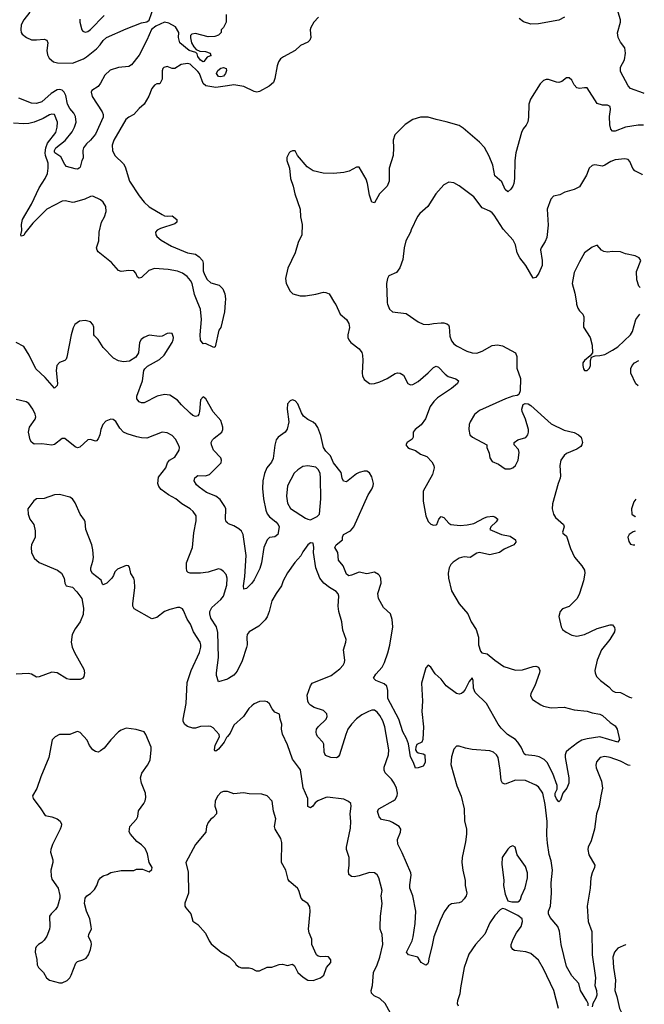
# Model space of a CAD drawing. Header units: inches. Extents: x 1839270 to 1929235, y 762242 to 910350.
# Tile 327 of 362: x 1918378 to 1923257, y 854523 to 862210. Entities that reach past the tile are written whole.
import ezdxf

# ---------------------------------------------------------------- set-up
doc = ezdxf.new("R2010")
doc.units = ezdxf.units.IN
doc.header["$MEASUREMENT"] = 0
for name, color, linetype in [('B9815', 7, 'Continuous'), ('B9816', 7, 'Continuous'), ('B9825', 7, 'Continuous'), ('B9826', 7, 'Continuous')]:
    doc.layers.add(name, color=color, linetype=linetype)

msp = doc.modelspace()

# ---------------------------------------------------------------- linework, layer by layer
at = {"layer": 'B9815', "color": 5}
for points, elevation in [([(1919984.2, 860000), (1919978.3, 859930), (1919950, 859808), (1919934.8, 859785.2), (1919903.6, 859656.4), (1919894, 859650), (1919830, 859682), (1919810, 859679), (1919790, 859709.2), (1919787, 859750), (1919798.2, 859870), (1919791, 859950), (1919770.2, 860000)], 580), ([(1920000, 858282.6), (1919991.8, 858290), (1919986, 858310), (1919988.2, 858390), (1919981, 858410), (1919944.2, 858464.2), (1919908.8, 858488.8), (1919838.1, 858518.1), (1919779.1, 858559.1), (1919757.8, 858577.8), (1919741.1, 858610), (1919745.9, 858634.1), (1919768.8, 858651.2), (1919830, 858648.9), (1919859.6, 858660.4), (1919950.8, 858750), (1919954.8, 858770), (1919948.6, 858790), (1919892.5, 858850), (1919875.5, 858890), (1919874.8, 858910), (1919884.5, 858930), (1919896.9, 858943.1), (1919956, 858990), (1919963.8, 859010), (1919965.3, 859030), (1919950, 859081.3), (1919888.3, 859148.3), (1919831.1, 859250), (1919810, 859264.5), (1919790, 859242), (1919783.5, 859150), (1919778.2, 859130), (1919770, 859118.3), (1919750, 859110.8), (1919730, 859119.4), (1919710, 859137), (1919642.3, 859202.3), (1919610, 859240.4), (1919550, 859278.3), (1919510, 859282.6), (1919451.1, 859271.1), (1919350, 859219.3), (1919330, 859219.8), (1919310, 859227.5), (1919291.9, 859250), (1919294, 859270), (1919338.1, 859390), (1919348.1, 859470), (1919355, 859485), (1919375.3, 859504.7), (1919470, 859557.1), (1919506.5, 859590), (1919569.7, 859690), (1919577.3, 859710), (1919580.5, 859730), (1919570, 859759.3), (1919550, 859763.7), (1919530, 859759.5), (1919490, 859740.5), (1919470, 859736), (1919390, 859746.4), (1919348, 859730), (1919326.8, 859713.2), (1919314.9, 859690), (1919305, 859610), (1919285.5, 859574.5), (1919234.7, 859545.3), (1919190, 859538.5), (1919150, 859546.8), (1919110, 859567.4), (1919030.8, 859650), (1918990, 859714), (1918961, 859741), (1918956.9, 859750), (1918956.8, 859810), (1918949, 859830), (1918930.9, 859850), (1918890, 859861.7), (1918844.8, 859855.2), (1918809.3, 859830.7), (1918795.5, 859804.5), (1918780.3, 859750), (1918745.9, 859574.1), (1918739.6, 859560.4), (1918730.3, 859549.7), (1918690, 859532.8), (1918669.1, 859510), (1918663.5, 859470), (1918674, 859370), (1918670, 859355.1), (1918650, 859332), (1918577.5, 859417.5), (1918505.2, 859485.2), (1918452, 859590), (1918410, 859657.6), (1918349.7, 859689.7)], 620), ([(1920000, 857062.4), (1919930, 857041.2), (1919914.7, 857090), (1919914, 857110), (1919931.4, 857230), (1919924.9, 857424.9), (1919914.5, 857470), (1919870, 857537), (1919862.2, 857570), (1919862.9, 857590), (1919879.6, 857620.4), (1919950, 857682.8), (1919968.9, 857710), (1919995.2, 857795.2), (1919999.8, 857850), (1919990, 857878), (1919970, 857902.9), (1919950, 857917.6), (1919930, 857921.6), (1919850, 857895.8), (1919790, 857887.8), (1919708.5, 857888.5), (1919693.1, 857893.1), (1919684.6, 857904.6), (1919679.8, 857930), (1919682.2, 857970), (1919727.4, 858090), (1919737.4, 858202.6), (1919757.7, 858297.7), (1919755.6, 858335.6), (1919733.3, 858370), (1919709.6, 858390), (1919644, 858430), (1919598.4, 858470), (1919540.4, 858500.4), (1919482.5, 858542.5), (1919465, 858565), (1919457.5, 858590), (1919462.2, 858637.8), (1919518.7, 858710), (1919531.6, 858750), (1919549.4, 858770), (1919590, 858795.5), (1919622.9, 858850), (1919625.1, 858870), (1919619.5, 858890), (1919595.6, 858935.6), (1919570, 858964.5), (1919530, 858984.7), (1919490, 858989.7), (1919370, 858943.6), (1919330, 858944.7), (1919292.3, 858952.3), (1919216.2, 858976.2), (1919189.6, 858989.6), (1919160.1, 859020.1), (1919130, 859074), (1919109.3, 859089.3), (1919090, 859091.8), (1919050, 859076), (1919026.8, 859050), (1919010.7, 859009.3), (1919004, 858970), (1918990, 858938), (1918977.3, 858922.7), (1918970, 858919), (1918930, 858933.2), (1918910, 858929), (1918848.3, 858871.7), (1918830, 858867.3), (1918810, 858876.3), (1918730, 858939.7), (1918710, 858940.5), (1918650, 858894.7), (1918630, 858888.4), (1918550, 858899.1), (1918490, 858897), (1918471.2, 858911.2), (1918460.5, 858930), (1918446, 858990), (1918454, 859030), (1918498, 859090), (1918502.7, 859110), (1918499.3, 859130), (1918479.3, 859170), (1918450, 859212.7), (1918427.2, 859227.2), (1918350, 859245.1)], 640), ([(1920000, 856613.2), (1919994.1, 856605.9), (1919974.6, 856570), (1919930, 856514.7), (1919910, 856499.7), (1919902.5, 856502.5), (1919898.7, 856510), (1919906, 856546), (1919939.6, 856610), (1919935.4, 856630), (1919890, 856682.4), (1919870, 856692.5), (1919850, 856694.2), (1919790, 856691.3), (1919750, 856679.5), (1919730, 856679.5), (1919690, 856692.6), (1919666.9, 856706.9), (1919654.2, 856730), (1919654.6, 856750), (1919678.9, 856870), (1919685.6, 857034.4), (1919718, 857130), (1919782.4, 857270), (1919794, 857310), (1919794, 857330), (1919788, 857350), (1919736.1, 857430), (1919713.1, 857490), (1919686.6, 857530), (1919657.3, 857597.3), (1919650, 857609.3), (1919630, 857619.5), (1919610, 857619.5), (1919550, 857605.1), (1919510, 857589.5), (1919450, 857542), (1919410, 857532.3), (1919272.7, 857610), (1919262.9, 857630), (1919261.6, 857650), (1919276.2, 857776.2), (1919275.1, 857830), (1919269, 857850), (1919245.6, 857885.6), (1919236.4, 857936.4), (1919227.3, 857947.3), (1919210, 857948), (1919141, 857919), (1919121, 857899), (1919111.3, 857870), (1919098, 857850), (1919058, 857810), (1919030, 857799), (1919024.1, 857804.1), (1919013.8, 857833.8), (1918946.8, 857886.8), (1918934, 857910), (1918933.2, 857930), (1918950, 857982), (1918954, 858010), (1918949.6, 858070), (1918940.7, 858110), (1918895.6, 858230), (1918889.4, 858290), (1918883.3, 858303.3), (1918849.7, 858349.7), (1918810, 858439), (1918790, 858469.2), (1918770, 858482.7), (1918690, 858503.7), (1918650, 858500.9), (1918570, 858472.7), (1918510, 858469), (1918487.1, 858452.9), (1918442, 858390), (1918444.7, 858350), (1918456, 858310), (1918487.7, 858267.7), (1918498.5, 858218.5), (1918499.1, 858170), (1918470.6, 858110), (1918466.4, 858090), (1918470.5, 858050.5), (1918490, 858006), (1918530, 857971), (1918672.8, 857912.8), (1918704.7, 857890), (1918726, 857850), (1918731.3, 857810), (1918742, 857790), (1918790, 857778.8), (1918824.1, 857744.1), (1918862, 857690), (1918875.2, 857615.2), (1918872.8, 857567.2), (1918850.5, 857509.5), (1918810, 857455.3), (1918787.7, 857410), (1918780.5, 857350), (1918788.7, 857310), (1918807, 857270), (1918880, 857140), (1918885.2, 857110), (1918878.8, 857081.2), (1918871.2, 857068.8), (1918850, 857058), (1918770, 857058), (1918745, 857065), (1918670, 857109.7), (1918630, 857117), (1918530, 857078.3), (1918510, 857078), (1918470, 857099.6), (1918444.4, 857104.4), (1918350, 857100.3)], 660), ([(1920000, 856183.1), (1919984.7, 856184.7), (1919970, 856185.2), (1919950, 856176), (1919924.9, 856150), (1919904, 856110), (1919901, 856070), (1919916, 856030), (1919916, 856010), (1919890, 855982), (1919870, 855968.7), (1919850, 855942), (1919837.3, 855910), (1919833, 855867), (1919751, 855770), (1919676, 855630), (1919693.7, 855553.7), (1919697.3, 855390), (1919668.9, 855311.1), (1919668.9, 855290), (1919675.6, 855275.6), (1919714, 855230), (1919731.3, 855171.3), (1919770, 855144.7), (1919830, 855078), (1919857.3, 855017.3), (1919874.8, 854994.8), (1919951, 854930), (1920000, 854901.6)], 680)]:
    msp.add_lwpolyline(points, dxfattribs=dict(at, elevation=elevation))
at = {"layer": 'B9815', "color": 5, "elevation": 680}
msp.add_lwpolyline([(1919210, 856679), (1919170, 856664), (1919150, 856649), (1919090, 856587), (1919036.7, 856523.3), (1919010, 856500.9), (1918990, 856492.3), (1918970, 856496), (1918950, 856509.2), (1918923.9, 856543.9), (1918904.1, 856584.1), (1918850, 856644), (1918838, 856650), (1918827.9, 856652.1), (1918770, 856629.2), (1918690, 856628), (1918654, 856610), (1918632.7, 856587.3), (1918604.4, 856450), (1918542.2, 856297.8), (1918511.9, 856208.1), (1918478.8, 856150), (1918482.8, 856130), (1918542.8, 856050), (1918576, 855996), (1918630, 855985.5), (1918671.3, 855970), (1918692.8, 855952.8), (1918704, 855930), (1918702.8, 855910), (1918694.8, 855890), (1918633, 855770), (1918620.5, 855730), (1918619.3, 855710), (1918635.5, 855650), (1918636.3, 855630), (1918621.3, 855570), (1918622.5, 855522.5), (1918630, 855498.8), (1918677.3, 855430), (1918691.1, 855371.1), (1918691.3, 855350), (1918673.2, 855286.8), (1918657.5, 855262.5), (1918622.8, 855230), (1918611, 855210), (1918613.4, 855130), (1918610.5, 855110), (1918590, 855055.3), (1918570, 855024), (1918550, 855005.2), (1918524.7, 854990), (1918507.5, 854972.5), (1918501.4, 854958.6), (1918498.8, 854930), (1918512.3, 854872.3), (1918515.5, 854830), (1918524.9, 854810), (1918562.8, 854770), (1918586.8, 854730), (1918611.3, 854710), (1918690, 854690.5), (1918710, 854690.6), (1918750, 854707.3), (1918769.6, 854730.4), (1918779.5, 854750), (1918815.9, 854844.1), (1918830, 854857.3), (1918871.5, 854868.5), (1918898.3, 854881.7), (1918916, 854910), (1918932, 854950), (1918938.4, 854990), (1918935.6, 855010), (1918916, 855050), (1918917.2, 855070), (1918939, 855110), (1918937.2, 855130), (1918925.2, 855190), (1918899, 855250), (1918884, 855310), (1918889, 855350), (1918902, 855370), (1918930, 855386.8), (1918961.7, 855418.3), (1918980.9, 855450), (1918994, 855490), (1919009.5, 855510.5), (1919030, 855524.7), (1919064.7, 855535.3), (1919090, 855551), (1919170, 855566.8), (1919270, 855566), (1919290, 855578), (1919336.9, 855576.9), (1919390, 855558), (1919410, 855574), (1919414, 855590), (1919388.9, 855628.9), (1919377.2, 855697.2), (1919358, 855738), (1919330, 855768.7), (1919292.5, 855792.5), (1919244, 855850), (1919234, 855870), (1919239, 855910), (1919291.5, 855968.5), (1919300.9, 855990), (1919306.2, 856033.8), (1919347.3, 856090), (1919356.9, 856110), (1919362, 856138), (1919359.6, 856170), (1919329.7, 856249.7), (1919322.4, 856290), (1919332.9, 856327.1), (1919376, 856390), (1919396, 856430), (1919405.2, 856510), (1919405.2, 856530), (1919364, 856630), (1919350, 856648.7), (1919289, 856669)], close=True, dxfattribs=at)
at = {"layer": 'B9816', "color": 5}
for points, elevation in [([(1918456.9, 862270), (1918410.1, 862209.9), (1918390.2, 862170), (1918385.5, 862130), (1918389.3, 862110), (1918397.7, 862097.7), (1918431.2, 862071.2), (1918470, 862054.2), (1918508.1, 862051.9), (1918570, 862057.1), (1918590.4, 862050.4), (1918598.4, 862030), (1918590.2, 861970), (1918595.3, 861935.3), (1918608.8, 861908.8), (1918641.8, 861881.8), (1918672.5, 861872.5), (1918790, 861870.8), (1918875.8, 861904.2), (1918899.8, 861920.2), (1918977.1, 861982.9), (1919006.8, 862013.2), (1919030, 862047.7), (1919057.2, 862070), (1919210, 862138.7), (1919330, 862187), (1919370, 862194.6), (1919390, 862207), (1919424.8, 862310)], 560), ([(1919991.3, 862250), (1919990.8, 862190), (1919970, 862148), (1919952, 862130), (1919950.9, 862109.1), (1919930, 862088.7), (1919902, 862078), (1919850, 862076), (1919750, 862102), (1919722, 862098), (1919712.7, 862087.3), (1919712, 862068), (1919720.7, 862030), (1919738.7, 861998.7), (1919757.3, 861977.3), (1919785.5, 861965.5), (1919830, 861963), (1919864.7, 861950), (1919871, 861931), (1919874, 861930), (1919843, 861917), (1919817.3, 861882.7), (1919810, 861881.2), (1919790, 861894.5), (1919770, 861923.7), (1919763.3, 861943.3), (1919753.2, 861953.2), (1919702, 861970), (1919630, 862028.4), (1919619.2, 862070), (1919621.1, 862110), (1919594.9, 862154.9), (1919544.2, 862184.2), (1919510, 862190.9), (1919440.9, 862159.1), (1919406.4, 862133.6), (1919370, 862049.7), (1919310, 861933.3), (1919250, 861857.7), (1919230, 861845.2), (1919150, 861835.8), (1919085, 861815), (1919041.8, 861778.2), (1919010, 861715.1), (1918991, 861689), (1918941.6, 861658.4), (1918935.8, 861644.2), (1918942.8, 861610), (1919021, 861490), (1919029.2, 861470), (1919029.2, 861450), (1918970, 861316.9), (1918931.5, 861270), (1918898.6, 861241.4), (1918877.4, 861210), (1918870.2, 861190), (1918872.7, 861130), (1918863.1, 861110), (1918850, 861059), (1918842.8, 861050), (1918830, 861043.6), (1918810, 861045.1), (1918744.5, 861064.5), (1918730, 861079), (1918698.7, 861138.7), (1918651.3, 861170), (1918650, 861175.3), (1918648.9, 861190), (1918660.3, 861210), (1918733.8, 861266.2), (1918786.6, 861333.4), (1918806.9, 861370), (1918819.9, 861410), (1918814.4, 861454.4), (1918800.9, 861480.9), (1918770, 861518), (1918751.7, 861550), (1918737.8, 861617.8), (1918724.9, 861644.9), (1918710, 861659.8), (1918690, 861665), (1918670, 861663), (1918624.9, 861635.1), (1918550, 861569.9), (1918510, 861555.5), (1918470, 861559.4), (1918370, 861597.4)], 560), ([(1918846.6, 862213.4), (1918847.6, 862190), (1918863.1, 862130), (1918870, 862120.5), (1918890, 862112.7), (1918910, 862118.7), (1918930, 862133.7), (1919037.6, 862242.4)], 580), ([(1920000, 861695), (1919910, 861681.9), (1919833.1, 861693.1), (1919811.7, 861711.7), (1919782.1, 861790), (1919770, 861805.4), (1919710, 861862.9), (1919690, 861869.4), (1919639.9, 861860.1), (1919590, 861828.4), (1919570, 861829.7), (1919530, 861845.6), (1919504.2, 861835.8), (1919497.3, 861830), (1919490.7, 861810), (1919490, 861746), (1919472, 861710), (1919450, 861708.7), (1919430, 861699), (1919410, 861674), (1919386.2, 861613.8), (1919350.4, 861550), (1919310, 861515.8), (1919270, 861471.1), (1919230, 861449.7), (1919207.6, 861430), (1919112.3, 861270), (1919101.2, 861230), (1919102.8, 861190), (1919121.8, 861150), (1919190, 861085.5), (1919201.2, 861061.2), (1919234.5, 860950), (1919310, 860833.8), (1919350, 860784.7), (1919390, 860750.2), (1919490, 860688.7), (1919510, 860678.7), (1919530, 860675.3), (1919570, 860678.4), (1919604.4, 860650), (1919606.4, 860630), (1919590, 860617.4), (1919479.1, 860580.9), (1919452.2, 860567.8), (1919439.6, 860550), (1919440.8, 860530), (1919450, 860517), (1919482.7, 860490), (1919562.8, 860442.8), (1919689.9, 860390.1), (1919750, 860378.3), (1919779.7, 860359.7), (1919806.5, 860330), (1919811.4, 860310), (1919811.5, 860250), (1919820.7, 860220.7), (1919842.2, 860182.2), (1919870, 860156.5), (1919937.4, 860137.4), (1919964, 860110), (1919979.1, 860070), (1919986.8, 860030), (1919984.2, 860000)], 580), ([(1919770.2, 860000), (1919743.8, 860063.8), (1919725.9, 860150), (1919713.3, 860173.3), (1919684.9, 860204.9), (1919650, 860231.1), (1919610, 860247), (1919539, 860259), (1919430, 860266.4), (1919386.9, 860253.1), (1919330, 860197.4), (1919310, 860191.2), (1919299.1, 860199.1), (1919286, 860230), (1919270, 860250.6), (1919230, 860251.8), (1919170, 860243.9), (1919150, 860251.2), (1919095.2, 860315.2), (1918990, 860398.7), (1918982.3, 860410), (1918979.1, 860430), (1918996.6, 860483.4), (1918998.1, 860550), (1919018.2, 860630), (1919040.5, 860670), (1919052.3, 860712.3), (1919050, 860750.9), (1919030, 860784.7), (1919010, 860803.8), (1918948.5, 860831.5), (1918930, 860829.8), (1918887.7, 860810), (1918805.4, 860785.4), (1918790, 860783.5), (1918736, 860796), (1918710, 860792.9), (1918590, 860729.8), (1918479.4, 860620.6), (1918417.7, 860542.3), (1918410, 860525.6), (1918390, 860521.2), (1918387.3, 860530), (1918394.7, 860565.3), (1918390.8, 860610.8), (1918398.6, 860650), (1918471, 860770), (1918530, 860898.3), (1918576.3, 860970), (1918594.2, 861010), (1918600.9, 861050), (1918601.1, 861090), (1918580.3, 861150), (1918577.6, 861170), (1918581.8, 861210), (1918595.1, 861244.9), (1918660.3, 861330), (1918670.9, 861370), (1918672.6, 861410), (1918650, 861469.3), (1918630, 861473.6), (1918610, 861467.6), (1918562, 861438), (1918490, 861410.8), (1918450, 861400.9), (1918410, 861397.6), (1918330, 861402.6)], 580)]:
    msp.add_lwpolyline(points, dxfattribs=dict(at, elevation=elevation))
at = {"layer": 'B9816', "color": 5, "elevation": 560}
msp.add_lwpolyline([(1919950, 861763.1), (1919930, 861766.6), (1919915.6, 861790), (1919926.2, 861813.8), (1919950, 861832), (1919970, 861837.6), (1919991.3, 861830), (1919994.4, 861814.4), (1919986.4, 861790), (1919970, 861769.7)], close=True, dxfattribs=at)
at = {"layer": 'B9825', "color": 5}
for points, elevation in [([(1920837.9, 860000), (1920846.4, 859986.4), (1920882, 859910), (1920930, 859868.4), (1920950, 859837.3), (1920954.3, 859805.7), (1920940.3, 859750), (1920941.3, 859730), (1920948.5, 859710), (1920964.4, 859690), (1921030, 859640.4), (1921051.3, 859611.3), (1921056.9, 859590), (1921058.5, 859550), (1921052.8, 859450), (1921055.6, 859430), (1921070, 859401.6), (1921110, 859370.4), (1921130, 859366), (1921150, 859368.4), (1921190, 859382.6), (1921249.5, 859410), (1921310, 859448.2), (1921330, 859453), (1921350, 859450.6), (1921375.8, 859435.8), (1921411, 859370), (1921430, 859359.1), (1921450, 859361.6), (1921490, 859385.3), (1921570, 859451.7), (1921610, 859495.8), (1921630, 859504.2), (1921650, 859496.5), (1921702.1, 859442.1), (1921725.3, 859425.3), (1921785.8, 859405.9), (1921805.5, 859390), (1921798.4, 859370), (1921750, 859329.8), (1921641.9, 859258.1), (1921612.9, 859230), (1921585.4, 859190), (1921547.1, 859092.9), (1921513.2, 859046.8), (1921466.7, 859010), (1921450.5, 858990), (1921450.4, 858949.6), (1921444, 858936), (1921404.7, 858910), (1921394.8, 858890), (1921411, 858870), (1921422.8, 858862.8), (1921470, 858846), (1921510, 858818.7), (1921559, 858799), (1921598.5, 858758.5), (1921612.7, 858730), (1921614.4, 858710), (1921601.8, 858658.2), (1921530.4, 858530), (1921528.9, 858510), (1921530.3, 858450), (1921550, 858336), (1921570, 858293.4), (1921590, 858270.4), (1921610, 858264.5), (1921630, 858265.2), (1921637.4, 858270), (1921652.8, 858310), (1921670, 858330.3), (1921690, 858322.7), (1921730, 858278.5), (1921746, 858270), (1921818.2, 858261.8), (1921874.6, 858265.4), (1921924.4, 858275.6), (1922010, 858320.2), (1922030, 858327.6), (1922072.9, 858332.9), (1922088.3, 858328.3), (1922114, 858310), (1922101, 858290), (1922058.8, 858250), (1922051.3, 858230), (1922141, 858190), (1922210, 858176.5), (1922250.4, 858150), (1922253, 858130), (1922238.8, 858110), (1922163.4, 858076.6), (1922126, 858050), (1922050, 858031.8), (1921970, 858049.2), (1921950, 858044), (1921898, 858010), (1921850, 858015.1), (1921830, 858012.3), (1921810, 858005), (1921764.3, 857975.7), (1921744.6, 857955.4), (1921733.2, 857930), (1921725.8, 857890), (1921728.5, 857850), (1921751.8, 857750), (1921810.1, 857650), (1921877.8, 857570), (1921905, 857510), (1921943.8, 857450), (1921962, 857390), (1921961.3, 857330), (1921978.5, 857278.5), (1921987.9, 857267.9), (1922030, 857258.4), (1922090, 857208.8), (1922160.3, 857160.2), (1922250, 857132), (1922304.9, 857135.1), (1922390, 857160.7), (1922410, 857162.8), (1922430, 857154.8), (1922442, 857130), (1922439.3, 857110), (1922402.8, 857010), (1922370.3, 856950), (1922369.1, 856930), (1922383.5, 856903.5), (1922450, 856860.9), (1922471, 856850), (1922530, 856837.4), (1922630, 856843.6), (1922710, 856820.5), (1922810, 856810.4), (1922850, 856797.6), (1922910, 856786.7), (1922930, 856776.4), (1922990, 856724), (1923030, 856697.3), (1923045.5, 856670), (1923063.7, 856590), (1923050.8, 856569.2), (1922910, 856611.2), (1922810, 856596.5), (1922770, 856583.7), (1922736.6, 856563.4), (1922667.2, 856512.8), (1922647, 856493), (1922638.6, 856470), (1922638.8, 856450), (1922667.4, 856290), (1922667.2, 856250), (1922652.4, 856210), (1922620.7, 856170), (1922602.8, 856117.2), (1922590, 856103.6), (1922570, 856126), (1922560.4, 856150), (1922561.5, 856170), (1922577.2, 856202.8), (1922577.4, 856230), (1922543.9, 856323.9), (1922498.9, 856410), (1922474.2, 856434.2), (1922434.8, 856454.8), (1922403.1, 856463.1), (1922330, 856469.9), (1922317.8, 856477.8), (1922295.8, 856530), (1922270, 856569.8), (1922249.9, 856589.9), (1922189.8, 856630), (1922139.5, 856679.5), (1922115.6, 856710), (1922024.1, 856870), (1921937.2, 856957.2), (1921922.2, 856990), (1921919.1, 857050), (1921911.3, 857071.3), (1921890, 857042.9), (1921858.9, 856981.1), (1921841.1, 856958.9), (1921830, 856949.2), (1921810, 856944.5), (1921790, 856949.1), (1921709.6, 857009.6), (1921670, 857060.7), (1921622.9, 857102.9), (1921590, 857154), (1921570, 857169.4), (1921550, 857149.2), (1921516.5, 857030), (1921524.4, 856890), (1921519.5, 856810), (1921531.7, 856688.3), (1921528, 856590), (1921518.8, 856570), (1921481.3, 856550), (1921471.8, 856530), (1921470.4, 856510.4), (1921477.3, 856497.3), (1921490, 856486.8), (1921530, 856479.1), (1921542.8, 856470), (1921546, 856410), (1921530, 856382), (1921490, 856368), (1921470, 856366), (1921455.3, 856410), (1921430, 856455.3), (1921415.4, 856555.4), (1921398.5, 856598.5), (1921369.8, 856650), (1921338.6, 856750), (1921253.1, 856910), (1921253.6, 856973.6), (1921245.8, 857005.8), (1921225.4, 857025.4), (1921159.3, 857050), (1921142, 857070), (1921160.1, 857099.9), (1921210, 857154.8), (1921227, 857190), (1921254.5, 857265.5), (1921270, 857326.8), (1921293.8, 857470), (1921287.1, 857527.1), (1921274, 857570), (1921221, 857621), (1921181.3, 857690), (1921175.1, 857730), (1921200.5, 857810), (1921198.3, 857850), (1921189.7, 857870), (1921179.6, 857879.6), (1921150, 857895.5), (1921090, 857884.5), (1921030, 857895.5), (1920970, 857872), (1920950, 857869), (1920930, 857879.7), (1920905.3, 857945.3), (1920867.2, 857990), (1920864.2, 858050), (1920838.7, 858090), (1920849.7, 858110), (1920898.7, 858150), (1920898.7, 858170), (1920906.3, 858190), (1920961.2, 858218.8), (1920988.9, 858250), (1921100.7, 858499.3), (1921130, 858545.2), (1921140.2, 858570), (1921142.4, 858590), (1921130, 858642), (1921110, 858672.9), (1921090, 858684.2), (1921070, 858686.4), (1921030, 858674.8), (1921010, 858663.5), (1920930, 858603.1), (1920906.6, 858606.6), (1920896.8, 858630), (1920890, 858675.4), (1920830, 858749.8), (1920805.8, 858805.8), (1920770, 858841.8), (1920751.7, 858870), (1920730, 858964.7), (1920706.6, 859026.6), (1920690.7, 859050.7), (1920670, 859067.8), (1920628.8, 859088.8), (1920595.5, 859115.5), (1920579.4, 859139.4), (1920551.3, 859210), (1920530, 859234.5), (1920510, 859240.9), (1920490, 859234.5), (1920470.6, 859210), (1920466.7, 859170), (1920481.3, 859070), (1920467.4, 859012.6), (1920452.7, 858990), (1920397.1, 858950), (1920382.6, 858930), (1920371, 858889), (1920357, 858783), (1920345, 858755), (1920309.3, 858710), (1920290, 858666), (1920277.3, 858610), (1920275.5, 858550), (1920281.2, 858470), (1920300.9, 858380.9), (1920312.3, 858352.3), (1920328.5, 858328.5), (1920379.7, 858290), (1920397.6, 858270), (1920403.8, 858250), (1920393.4, 858190), (1920370, 858172.3), (1920330, 858167.3), (1920310, 858149.3), (1920286, 858090), (1920266.2, 857970), (1920254, 857926), (1920210, 857837.6), (1920190, 857809.6), (1920150, 857769.4), (1920130, 857764), (1920125.7, 857790), (1920137.8, 857862.2), (1920146.5, 858026.5), (1920124.1, 858190), (1920110, 858215.8), (1920090, 858236), (1920050, 858258.3), (1920010, 858273.6), (1920000, 858282.6)], 620), ([(1921249.3, 860000), (1921250.7, 859990), (1921267.7, 859950), (1921290, 859928), (1921397.3, 859917.3), (1921491, 859850), (1921530, 859833), (1921570, 859830.4), (1921610, 859838.4), (1921670, 859842.4), (1921690, 859842.4), (1921715.3, 859835.3), (1921726.6, 859826.6), (1921732.9, 859812.9), (1921738.7, 859738.7), (1921750, 859704), (1921770, 859679.1), (1921790, 859663), (1921870, 859621.3), (1921912, 859610), (1921950, 859607.4), (1921990, 859620.9), (1922070, 859665.5), (1922110, 859671.4), (1922150, 859662.8), (1922250.4, 859610), (1922260.6, 859580.6), (1922262, 859490), (1922289, 859409), (1922288.5, 859311.5), (1922277.1, 859282.9), (1922265.2, 859274.8), (1922229.5, 859269.5), (1922174, 859250), (1921970, 859159.7), (1921931.4, 859128.6), (1921897, 859070), (1921890.3, 859049.7), (1921886, 859010), (1921895.3, 858970), (1921916.4, 858950), (1922026, 858890), (1922028, 858870), (1922045.3, 858825.3), (1922050.5, 858790), (1922070, 858760.5), (1922119.5, 858739.5), (1922170, 858702.8), (1922210, 858704), (1922230, 858710.8), (1922251.6, 858730), (1922272.8, 858770), (1922279.7, 858830), (1922273.6, 858853.6), (1922239.3, 858890), (1922240.9, 858910), (1922269.2, 858930), (1922330.8, 858949.2), (1922347.8, 858970), (1922353.5, 858990), (1922353.1, 859010), (1922329.7, 859090), (1922302.9, 859150), (1922299.5, 859170), (1922310, 859204.7), (1922326.3, 859213.7), (1922350, 859210.5), (1922370, 859197.1), (1922530, 859055.3), (1922630, 859006), (1922710, 858987), (1922742, 858970), (1922764.9, 858950), (1922774.4, 858910), (1922770.4, 858890), (1922761.4, 858878.6), (1922730, 858856.9), (1922650, 858824.2), (1922630, 858807.3), (1922605.7, 858770), (1922597, 858730), (1922603.8, 858650), (1922600.5, 858630), (1922584.4, 858590), (1922539, 858430), (1922536.5, 858390), (1922547.6, 858350), (1922564, 858324), (1922626, 858270), (1922630.6, 858249.4), (1922618, 858210), (1922621, 858201), (1922650, 858178), (1922681.4, 858081.4), (1922713.2, 858013.2), (1922770, 857946.8), (1922790, 857911), (1922793.1, 857890), (1922781.5, 857830), (1922750.2, 857729.8), (1922732.4, 857690), (1922670, 857629.6), (1922618, 857610), (1922598.8, 857590), (1922590.5, 857550), (1922608.4, 857470), (1922617, 857450), (1922647.9, 857427.9), (1922690, 857404.5), (1922730, 857396.9), (1922790, 857409.4), (1922890, 857458), (1922990, 857485.2), (1923010, 857484.9), (1923024.7, 857464.7), (1923027.9, 857450), (1923023.9, 857430), (1922989.1, 857370), (1922922.6, 857290), (1922888.2, 857210), (1922870.3, 857130), (1922872.2, 857110), (1922882.5, 857082.5), (1922914.4, 857050), (1922980.7, 857000.7), (1923010, 856968.9), (1923030, 856959.5), (1923070, 856957), (1923140.5, 856920.5), (1923158.8, 856915.4)], 640), ([(1922726.5, 860000), (1922728, 859990), (1922737.5, 859957.5), (1922750, 859936), (1922776, 859910), (1922784, 859890), (1922782.8, 859810), (1922834.8, 859730), (1922851, 859670), (1922852, 859608), (1922834, 859586), (1922790, 859548), (1922778, 859530), (1922776, 859510), (1922783.5, 859483.5), (1922790, 859472), (1922810, 859471.3), (1922828.7, 859490), (1922837.2, 859510), (1922838, 859550), (1922846, 859574), (1922874, 859586), (1922910, 859587.3), (1922950, 859597.3), (1923010, 859630.5), (1923050, 859657.1), (1923149.5, 859750), (1923164.8, 859775.2), (1923191.5, 859868.5), (1923221.3, 859910.4)], 660), ([(1923209.7, 859352.5), (1923190, 859368), (1923151.3, 859450), (1923152.7, 859487.3), (1923162.4, 859510), (1923179.5, 859530), (1923213.8, 859548.8)], 640), ([(1923191.2, 858465.9), (1923174.4, 858445.6), (1923157.3, 858390), (1923160.7, 858350), (1923186, 858330), (1923188.3, 858329.6)], 660), ([(1923186, 858216.5), (1923170, 858211.2), (1923139.1, 858190), (1923128.9, 858171.1), (1923135.9, 858135.9), (1923150, 858116), (1923170, 858110.8), (1923183.8, 858110.8)], 660), ([(1922819, 854510), (1922819, 854530), (1922809.5, 854550), (1922758.7, 854630), (1922745.1, 854685.1), (1922690, 854746), (1922650, 854818.9), (1922608.7, 854990), (1922594.2, 855094.2), (1922580.5, 855130), (1922521.5, 855201.5), (1922508.9, 855228.9), (1922509.8, 855250), (1922523.4, 855290), (1922533.3, 855390), (1922528.4, 855470), (1922540.5, 855570), (1922530, 855642.9), (1922513.4, 855693.4), (1922500.8, 855780.8), (1922495.8, 855844.2), (1922497.2, 855950), (1922483.4, 856083.4), (1922465.3, 856170), (1922430, 856220.5), (1922410, 856234.3), (1922330, 856269.7), (1922250, 856272.3), (1922170, 856241.1), (1922149.8, 856249.8), (1922138.9, 856270), (1922131.8, 856350), (1922114.3, 856450), (1922103.6, 856470), (1922078, 856490), (1922050, 856500.5), (1921911.6, 856511.6), (1921861.5, 856521.5), (1921810, 856539), (1921790, 856539), (1921770, 856515.3), (1921750, 856455.3), (1921746.4, 856393.6), (1921792.5, 856227.5), (1921827, 856147), (1921850.3, 856050), (1921853.9, 855953.9), (1921867.6, 855890), (1921869.1, 855850), (1921861.3, 855790), (1921834.4, 855670), (1921831.5, 855630), (1921838.7, 855570), (1921858, 855490), (1921859, 855450), (1921870.3, 855390), (1921864.4, 855370), (1921850, 855346), (1921830, 855323.7), (1921810, 855314.5), (1921750, 855308.2), (1921727.6, 855292.4), (1921694.8, 855245.2), (1921663, 855177), (1921614, 855050), (1921598.6, 854970), (1921576, 854890), (1921570, 854846), (1921564.7, 854835.3), (1921550, 854829), (1921515.3, 854850), (1921489, 854890), (1921414, 854910), (1921400.5, 854930), (1921442.8, 855017.2), (1921451.5, 855048.5), (1921466.1, 855153.9), (1921472.8, 855250), (1921447.7, 855370), (1921425.7, 855430), (1921425.1, 855454.9), (1921437.2, 855530), (1921433.3, 855550), (1921365.9, 855705.9), (1921332.1, 855772.1), (1921329.6, 855810), (1921353.3, 855866.7), (1921354.3, 855890), (1921342.4, 855910), (1921290, 855941.8), (1921270, 855951.6), (1921204.8, 855964.8), (1921186.3, 855986.3), (1921172.2, 856030), (1921183, 856050), (1921294.3, 856110), (1921310, 856122.7), (1921326.2, 856150), (1921328.7, 856170), (1921320.7, 856210), (1921303.5, 856250), (1921281.4, 856281.4), (1921231.9, 856330), (1921223.8, 856350), (1921225.1, 856374.9), (1921258.5, 856470), (1921262.5, 856510), (1921229.9, 856689.9), (1921215.4, 856735.4), (1921190, 856777.7), (1921170, 856802.6), (1921150, 856818.7), (1921130, 856819.8), (1921103.7, 856810), (1921050, 856781.6), (1921010, 856751.3), (1920969.4, 856710), (1920940.5, 856670), (1920924.4, 856630), (1920876.9, 856470), (1920865.6, 856454.4), (1920852.3, 856447.7), (1920809.3, 856449.3), (1920766.3, 856466.3), (1920756.8, 856490), (1920753.9, 856553.9), (1920745.6, 856570), (1920706.3, 856610), (1920697.1, 856630), (1920693.6, 856650), (1920696.8, 856670), (1920709.9, 856690.1), (1920772.9, 856750), (1920779.8, 856770), (1920776.8, 856790), (1920750, 856815.8), (1920679.4, 856839.4), (1920650, 856857.7), (1920637.7, 856870), (1920628.5, 856890), (1920624.8, 856935.2), (1920649.7, 857010), (1920663.6, 857030), (1920812, 857090), (1920879.2, 857140.8), (1920905.6, 857170), (1920915.6, 857190), (1920918.7, 857210), (1920908.5, 857290), (1920926.9, 857350), (1920928.2, 857370), (1920903.3, 857443.3), (1920893.5, 857510), (1920869.7, 857590), (1920865.3, 857630), (1920870.8, 857710), (1920866.2, 857726.2), (1920850, 857746.6), (1920797.3, 857777.3), (1920754.3, 857810), (1920723.5, 857850), (1920691.7, 857931.7), (1920672.4, 858050), (1920675.4, 858090), (1920670, 858122), (1920650, 858126.6), (1920630, 858109.5), (1920590, 858054.5), (1920574.8, 858025.2), (1920527.9, 857972.1), (1920469.1, 857890.9), (1920436.9, 857830), (1920422.7, 857790), (1920380.3, 857730), (1920348.5, 857671.5), (1920325.7, 857590), (1920310, 857548.7), (1920295.2, 857524.8), (1920245.1, 857474.9), (1920170, 857432), (1920155.2, 857410), (1920151.3, 857390), (1920155.2, 857330), (1920150.9, 857309.1), (1920114.5, 857205.5), (1920075.7, 857124.3), (1920050, 857093.5), (1920010, 857065.4), (1920000, 857062.4)], 640), ([(1921273.9, 854453.9), (1921233.2, 854530), (1921190, 854566.6), (1921147.8, 854587.8), (1921126.6, 854610), (1921123.7, 854630), (1921133.6, 854670), (1921141.3, 854770), (1921169.8, 854830.2), (1921190.8, 854890), (1921213.8, 854990), (1921210, 855068), (1921195.1, 855110), (1921194.7, 855130), (1921196.3, 855210), (1921209.6, 855310), (1921202.9, 855370), (1921209.4, 855410.6), (1921183.5, 855510), (1921170, 855534), (1921150, 855549.6), (1921110, 855550.8), (1921030, 855525.7), (1920990, 855518.7), (1920970, 855519.5), (1920950, 855535.3), (1920945.4, 855565.4), (1920951.4, 855608.6), (1920952.6, 855670), (1920932.1, 855730), (1920929.8, 855750), (1920963, 855897), (1920965, 855950), (1920959.8, 856010), (1920967, 856070), (1920965.2, 856090), (1920947.2, 856107.2), (1920910, 856123.7), (1920781.1, 856138.9), (1920770, 856138), (1920708, 856110), (1920685.2, 856094.8), (1920667.7, 856070), (1920650, 856056.2), (1920630, 856067.3), (1920629.8, 856130), (1920591.7, 856211.7), (1920572.4, 856352.4), (1920510, 856436), (1920470, 856549.2), (1920431.3, 856631.3), (1920423, 856670), (1920425.6, 856710), (1920412.7, 856750), (1920408.4, 856788.4), (1920370, 856804), (1920349.2, 856830), (1920330, 856868.7), (1920310, 856885.2), (1920290, 856889.3), (1920250, 856886), (1920210, 856869.3), (1920190, 856852.3), (1920169, 856831), (1920126, 856770), (1920050, 856701.1), (1920020.9, 856639.1), (1920000, 856613.2)], 660), ([(1923147.8, 856386.8), (1923130, 856389.7), (1923070, 856420.7), (1922990, 856449.7), (1922950, 856457.7), (1922911.7, 856448.3), (1922884.8, 856415.2), (1922877.6, 856390), (1922880.3, 856370), (1922923.6, 856263.6), (1922931.6, 856210), (1922917.2, 856150), (1922905.5, 856070), (1922882.8, 856010), (1922869.1, 855890), (1922841.1, 855798.9), (1922818.4, 855750), (1922816.4, 855730), (1922824.4, 855690), (1922870.4, 855610), (1922868.5, 855590), (1922850, 855549.4), (1922838.5, 855510), (1922835, 855430), (1922810.2, 855289.8), (1922818.2, 855170), (1922847.2, 855090), (1922849.4, 854910), (1922875.6, 854730), (1922871.1, 854670), (1922883.9, 854630), (1922887.3, 854592.7), (1922879.3, 854570), (1922854, 854530), (1922850, 854502)], 640), ([(1920000, 854901.6), (1920013.7, 854893.7), (1920057.3, 854850), (1920070, 854831), (1920090, 854814.8), (1920110, 854807.3), (1920170, 854808), (1920190, 854803), (1920225.1, 854785.1), (1920250, 854783.8), (1920310, 854811.3), (1920347.3, 854812.7), (1920405.6, 854834.4), (1920430, 854834.8), (1920470, 854826.8), (1920510, 854836), (1920523.5, 854823.5), (1920550.3, 854770.3), (1920593.2, 854733.2), (1920630, 854710.7), (1920670, 854708), (1920728.7, 854730), (1920754, 854750), (1920774, 854810), (1920809, 854850), (1920809, 854870), (1920790, 854892.3), (1920770, 854896), (1920730, 854894), (1920710, 854899), (1920695.3, 854910), (1920659, 854990), (1920659.3, 855030), (1920639.7, 855079.7), (1920634.7, 855110), (1920647.7, 855247.7), (1920644.2, 855284.2), (1920630, 855309.2), (1920592.1, 855332.1), (1920577.2, 855350), (1920559, 855410), (1920548.7, 855430), (1920483.2, 855483.2), (1920476, 855496), (1920458, 855570), (1920423.7, 855630), (1920425.8, 855785.8), (1920416.6, 855816.6), (1920373.2, 855890), (1920368.7, 855910), (1920378, 855970), (1920359.6, 856030), (1920349.6, 856109.6), (1920310, 856149.3), (1920270, 856162), (1920170, 856165.1), (1920127.1, 856172.9), (1920050, 856166), (1920010, 856182), (1920000, 856183.1)], 680), ([(1922586.9, 854490), (1922549.7, 854630), (1922470, 854799.3), (1922430, 854866), (1922370, 854918.4), (1922332.4, 854932.4), (1922243.5, 854943.5), (1922229.3, 854950), (1922217, 854970), (1922217, 854990), (1922231.5, 855030), (1922259.3, 855080.7), (1922294.3, 855130), (1922306.3, 855170), (1922303.5, 855190), (1922270, 855217.2), (1922170, 855266.6), (1922150, 855269.3), (1922130, 855261.2), (1922090, 855217.2), (1922050, 855159), (1922012.2, 855070), (1921938.9, 854990), (1921886.6, 854913.4), (1921850, 854809), (1921821.1, 854650), (1921816.6, 854603.4), (1921798, 854550), (1921796.4, 854530), (1921803, 854510)], 660), ([(1923112.2, 854990.2), (1923110, 854988), (1923050, 854960.5), (1923024.2, 854930), (1923010.3, 854890), (1923016.9, 854810), (1923032.8, 854710), (1923026.9, 854630), (1923043.9, 854583.9), (1923063.6, 854490), (1923097.6, 854420.8)], 660)]:
    msp.add_lwpolyline(points, dxfattribs=dict(at, elevation=elevation))
for points, elevation in [([(1920630, 858726.3), (1920590, 858721.3), (1920550, 858695.1), (1920523.1, 858670), (1920470.2, 858570), (1920460.8, 858490), (1920470, 858434.8), (1920493.5, 858393.5), (1920610, 858318.7), (1920630, 858309.2), (1920650, 858306.5), (1920702.9, 858330), (1920718.9, 858350), (1920729.8, 858470), (1920726.8, 858630), (1920723.9, 858670), (1920710, 858698.7), (1920690, 858715.8)], 640), ([(1922230, 855759), (1922210, 855753.2), (1922190, 855734), (1922147.7, 855670), (1922143.4, 855616.6), (1922159.5, 855490), (1922157.1, 855450), (1922170, 855382), (1922190.9, 855330.9), (1922221.4, 855321.4), (1922270, 855322.8), (1922282, 855330), (1922290, 855342), (1922297.2, 855370), (1922327.6, 855432.4), (1922345.6, 855510), (1922345.1, 855550), (1922330, 855597.2), (1922265.2, 855690), (1922248.9, 855748.9)], 660)]:
    msp.add_lwpolyline(points, close=True, dxfattribs=dict(at, elevation=elevation))
at = {"layer": 'B9826', "color": 5}
for points, elevation in [([(1923257.3, 861634.6), (1923250, 861635.6), (1923150, 861674.3), (1923130, 861694.7), (1923070, 861806), (1923070, 861840.5), (1923103.3, 861896.7), (1923110.7, 861950), (1923104.4, 861990), (1923070, 862033.5), (1923052.3, 862070), (1923048.7, 862108.7), (1923070.5, 862190), (1923070.6, 862210), (1923053.8, 862270)], 580), ([(1920711.2, 862230), (1920676, 862190), (1920652.8, 862150), (1920647.8, 862130), (1920651.3, 862070), (1920645.3, 862050), (1920630, 862035.8), (1920570.8, 862010), (1920530.7, 861970), (1920439.2, 861920.8), (1920416.4, 861903.6), (1920399.8, 861880.2), (1920388, 861850), (1920371.3, 861750), (1920359.4, 861720.6), (1920325.8, 861690), (1920250, 861648.5), (1920230, 861643.9), (1920210, 861648.5), (1920130, 861688), (1920050, 861702.2), (1920000, 861695)], 580), ([(1922633.8, 862230), (1922590, 862206.2), (1922430, 862176.9), (1922370, 862176.2), (1922313.4, 862193.4), (1922278.5, 862218.5)], 580), ([(1923252.1, 861387.5), (1923210, 861387.8), (1923110, 861372.4), (1923030, 861340.9), (1923010, 861339.1), (1922995.5, 861355.6), (1922988.5, 861388.5), (1922986, 861454), (1922993.2, 861510), (1922990, 861531.6), (1922970, 861541.6), (1922930, 861542.9), (1922890, 861556.2), (1922810, 861677.2), (1922790, 861679.3), (1922750, 861672.3), (1922730, 861679.3), (1922710, 861701.2), (1922690, 861739), (1922670, 861757.2), (1922650, 861756), (1922612.3, 861727.7), (1922590, 861720.9), (1922570, 861722.9), (1922510, 861743.6), (1922490, 861743.6), (1922470, 861735.6), (1922442.4, 861710), (1922368.5, 861590), (1922354.6, 861550), (1922353.4, 861450), (1922346.4, 861413.6), (1922333.3, 861386.7), (1922310, 861357), (1922298.5, 861330), (1922254, 861170), (1922245.3, 861110), (1922242.2, 860970), (1922236.8, 860930), (1922230.2, 860910), (1922214.2, 860885.8), (1922190, 860866.9), (1922170, 860883.6), (1922144, 860944), (1922090.7, 860990.7), (1922073.8, 861073.8), (1922045.9, 861145.9), (1922010, 861212), (1921970, 861254.5), (1921842, 861362), (1921810, 861383.7), (1921710, 861413.3), (1921630, 861429.7), (1921570, 861449.6), (1921510, 861449.6), (1921450, 861431.8), (1921390, 861392.3), (1921308.4, 861310), (1921295.3, 861270), (1921298.9, 861210), (1921294.9, 861150), (1921264, 861050), (1921265.4, 860950), (1921249.1, 860910), (1921189.3, 860850.7), (1921150, 860781.2), (1921130, 860785.2), (1921110, 860841.2), (1921095.8, 860930), (1921085.3, 860965.3), (1921030, 861058), (1921010, 861059.5), (1920951.6, 861028.5), (1920910, 861017.4), (1920829.6, 861009.6), (1920747.7, 861012.3), (1920670, 861029.4), (1920622.5, 861062.5), (1920548, 861150), (1920530, 861186), (1920510, 861186), (1920490, 861178), (1920482, 861170), (1920465.4, 861134.6), (1920466, 861110), (1920484.7, 861050), (1920494, 860970), (1920513.4, 860910), (1920526, 860850), (1920568.7, 860730), (1920572, 860670), (1920584.4, 860610), (1920581.7, 860530), (1920552.2, 860470), (1920530.5, 860390), (1920473.4, 860270), (1920455.5, 860190), (1920459.1, 860150), (1920490, 860091), (1920511.3, 860070), (1920570, 860054.9), (1920610, 860055.3), (1920690, 860068), (1920750, 860083.1), (1920770, 860081.1), (1920794.4, 860070), (1920837.9, 860000)], 620), ([(1923244, 860996.3), (1923240.4, 861000.4), (1923182, 861030), (1923168.5, 861048.5), (1923143, 861103), (1923130, 861118), (1923103.9, 861123.9), (1923030, 861115.8), (1922996.3, 861103.7), (1922950, 861073.3), (1922930, 861066.3), (1922870, 861076.8), (1922850, 861073.1), (1922826.3, 861050), (1922804.6, 860995.4), (1922750, 860906), (1922710, 860884.5), (1922635.2, 860864.8), (1922596.1, 860843.9), (1922548.4, 860831.6), (1922526, 860810), (1922497.3, 860730), (1922506.4, 860606.4), (1922495.3, 860510), (1922482.6, 860477.4), (1922450.3, 860430), (1922447.2, 860412.8), (1922459.7, 860330), (1922458.8, 860290), (1922434.4, 860230), (1922410, 860196.2), (1922390, 860192.3), (1922331.9, 860290), (1922284.2, 860350), (1922265.3, 860390), (1922250, 860453.2), (1922234, 860490), (1922154.5, 860574.5), (1922085.2, 860685.2), (1922070, 860701.6), (1922050, 860714), (1921990, 860740.9), (1921926.1, 860826.1), (1921810, 860912.7), (1921770, 860937.2), (1921730, 860942), (1921690, 860922), (1921628.6, 860851.4), (1921567.4, 860752.6), (1921503.8, 860696.2), (1921485.8, 860674.1), (1921436, 860570), (1921431, 860550), (1921395.5, 860484.5), (1921380.5, 860430), (1921370, 860338), (1921348.3, 860271.7), (1921322.5, 860237.5), (1921262, 860210), (1921250.9, 860189.1), (1921242.8, 860150), (1921248, 860010), (1921249.3, 860000)], 640), ([(1923225.7, 860119.3), (1923214.5, 860130), (1923198, 860178), (1923197.1, 860242.9), (1923229.3, 860330), (1923217.2, 860350), (1923185.4, 860365.4), (1923110, 860382.9), (1923070, 860398), (1923010, 860400.9), (1922970, 860396), (1922940.2, 860400.2), (1922922, 860410), (1922890, 860448.7), (1922850, 860433.2), (1922790, 860389), (1922750, 860319), (1922710, 860235.3), (1922694, 860150), (1922715.2, 860075.2), (1922726.5, 860000)], 660)]:
    msp.add_lwpolyline(points, dxfattribs=dict(at, elevation=elevation))

doc.saveas('drawing.dxf')
